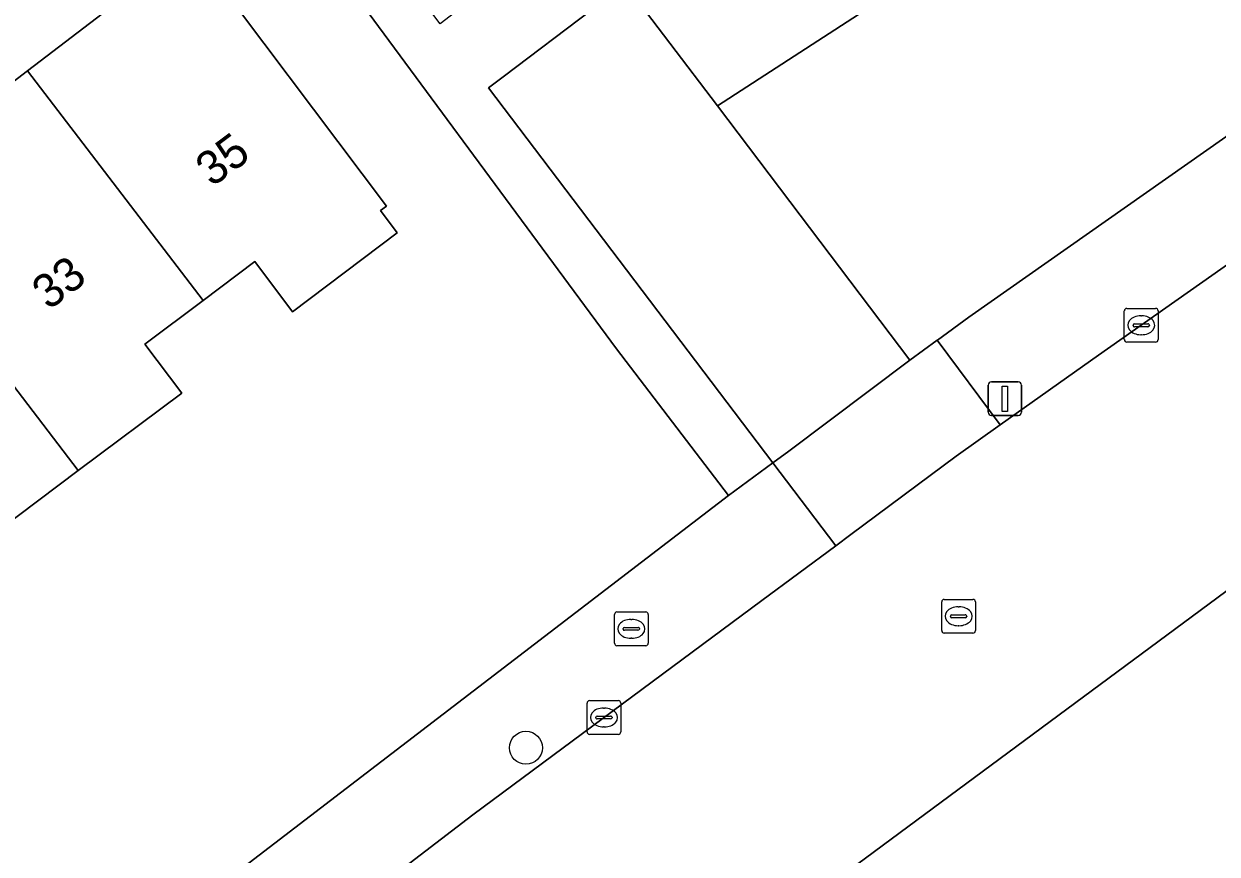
# Model space of a CAD drawing. Extents: x 159352 to 160617, y 385888 to 387323.
# Drawn here: x 159950.01 to 159985.36, y 387063.27 to 387087.87 of the extents above; entities that cross this region are included whole.
import ezdxf

# ---------------------------------------------------------------- set-up
doc = ezdxf.new("R2010")
doc.units = 0
for name, color, linetype in [('IMGEO_Boom', 7, 'Continuous'), ('IMGEO_Brandkraan', 7, 'Continuous'), ('IMGEO_Erf', 7, 'Continuous'), ('IMGEO_Groenvoorziening', 7, 'Continuous'), ('IMGEO_Kolk', 7, 'Continuous'), ('IMGEO_Lichtmast', 7, 'Continuous'), ('IMGEO_Pand', 7, 'Continuous'), ('IMGEO_Pand_nummerreeks', 7, 'Continuous'), ('IMGEO_Rijbaan_lokaal_gesloten', 7, 'Continuous'), ('IMGEO_Rijbaan_lokaal_open', 7, 'Continuous'), ('IMGEO_Rioolput', 7, 'Continuous'), ('IMGEO_Voetpad_open', 7, 'Continuous')]:
    doc.layers.add(name, color=color, linetype=linetype)

msp = doc.modelspace()

# ---------------------------------------------------------------- linework, layer by layer
at = {"layer": 'IMGEO_Boom'}
msp.add_circle((159964.881, 387066.421), 0.489, dxfattribs=at)
at = {"layer": 'IMGEO_Brandkraan'}
for p, q in [((159967.504, 387069.518), (159967.504, 387070.37)), ((159967.579, 387070.444), (159968.431, 387070.444)), ((159967.992, 387070.224), (159968.017, 387070.224)), ((159968.505, 387070.37), (159968.505, 387069.518)), ((159967.763, 387069.938), (159967.763, 387069.95)), ((159968.201, 387069.901), (159967.803, 387069.901)), ((159967.806, 387069.987), (159968.204, 387069.987)), ((159968.247, 387069.95), (159968.247, 387069.938)), ((159968.015, 387069.664), (159967.99, 387069.664)), ((159968.431, 387069.444), (159967.579, 387069.444))]:
    msp.add_line(p, q, dxfattribs=at)
for points in [[(159967.504, 387069.518), (159967.504, 387070.37)], [(159967.579, 387070.444), (159968.431, 387070.444)], [(159968.505, 387070.37), (159968.505, 387069.518)], [(159968.431, 387069.444), (159967.579, 387069.444)]]:
    msp.add_lwpolyline(points, dxfattribs=at)
for centre, radius, start, end in [((159967.581, 387070.368), 0.0765, 91.552, 178.448), ((159967.581, 387070.368), 0.0765, 91.552, 178.448), ((159968.429, 387070.368), 0.0765, 1.552, 88.448), ((159968.429, 387070.368), 0.0765, 1.552, 88.448), ((159967.803, 387069.947), 0.0403, 85.8775, 175.7526), ((159967.8, 387069.937), 0.0366, 178.938, 274.7102), ((159968.204, 387069.944), 0.043, 264.8664, 352.4533), ((159968.208, 387069.949), 0.0386, 1.7309, 96.639), ((159967.581, 387069.52), 0.0765, 181.552, 268.448), ((159967.581, 387069.52), 0.0765, 181.552, 268.448), ((159968.429, 387069.52), 0.0765, 271.552, 358.448), ((159968.429, 387069.52), 0.0765, 271.552, 358.448)]:
    msp.add_arc(centre, radius, start, end, dxfattribs=at)
for centre, major_axis, ratio, start_param, end_param in [((159967.991, 387069.944), (-0.387, 0.002), 0.722429, 4.712389, 7.853982), ((159968.016, 387069.944), (-0.39, 0.002), 0.717154, 1.570796, 4.712389)]:
    msp.add_ellipse(centre, major_axis=major_axis, ratio=ratio, start_param=start_param, end_param=end_param, dxfattribs=at)
at = {"layer": 'IMGEO_Erf'}
for points in [[(159880.763, 387004.835), (159882.91, 387006.48), (159970.888, 387073.896), (159967.567, 387078.239), (159958.176, 387090.97)], [(159945.356, 387082.833), (159950.117, 387086.482), (159954.949, 387090.186), (159960.75, 387082.474), (159960.57, 387082.339), (159961.07, 387081.675), (159957.968, 387079.341), (159956.847, 387080.831), (159955.314, 387079.677), (159953.593, 387078.382), (159954.684, 387076.932), (159951.619, 387074.632), (159948.63, 387072.39)]]:
    msp.add_lwpolyline(points, dxfattribs=at)
at = {"layer": 'IMGEO_Groenvoorziening'}
for points in [[(159981.427, 387110.528), (159973.448, 387119.325), (159968.727, 387115.737), (159969.139, 387115.145), (159978.795, 387104.2), (159979.438, 387093.799), (159977.712, 387090.081), (159970.556, 387085.443), (159972.703, 387082.604), (159976.258, 387077.904), (159977.071, 387078.498), (159977.072, 387078.499), (159978.008, 387079.184), (159995.482, 387091.461), (159988.315, 387101.873)], [(159978.795, 387104.2), (159969.139, 387115.145), (159972.517, 387110.293), (159975.266, 387103.744), (159972.651, 387094.979), (159967.488, 387089.498), (159967.737, 387089.169), (159970.556, 387085.443), (159977.712, 387090.081), (159979.438, 387093.799)], [(159970.556, 387085.443), (159967.737, 387089.169), (159967.488, 387089.498), (159966.395, 387090.943), (159965.399, 387090.19), (159965.45, 387090.124), (159966.849, 387088.299), (159964.209, 387086.302), (159963.775, 387085.973), (159972.201, 387074.859), (159972.67, 387075.214), (159976.258, 387077.904), (159972.703, 387082.604)]]:
    msp.add_lwpolyline(points, close=True, dxfattribs=at)
at = {"layer": 'IMGEO_Kolk'}
for p, q in [((159982.612, 387078.514), (159982.612, 387079.366)), ((159982.687, 387079.44), (159983.539, 387079.44)), ((159983.613, 387079.366), (159983.613, 387078.514)), ((159983.1, 387079.22), (159983.125, 387079.22)), ((159982.871, 387078.934), (159982.871, 387078.946)), ((159983.309, 387078.897), (159982.911, 387078.897)), ((159982.914, 387078.983), (159983.312, 387078.983)), ((159983.123, 387078.66), (159983.098, 387078.66)), ((159983.355, 387078.946), (159983.355, 387078.934)), ((159983.539, 387078.44), (159982.687, 387078.44)), ((159966.692, 387066.891), (159966.692, 387067.743)), ((159966.767, 387067.817), (159967.619, 387067.817)), ((159967.693, 387067.743), (159967.693, 387066.891)), ((159966.994, 387067.36), (159967.392, 387067.36)), ((159967.18, 387067.597), (159967.205, 387067.597)), ((159966.951, 387067.311), (159966.951, 387067.323)), ((159967.389, 387067.274), (159966.991, 387067.274)), ((159967.203, 387067.037), (159967.178, 387067.037)), ((159967.435, 387067.323), (159967.435, 387067.311)), ((159967.619, 387066.817), (159966.767, 387066.817))]:
    msp.add_line(p, q, dxfattribs=at)
for points in [[(159982.612, 387078.514), (159982.612, 387079.366)], [(159982.687, 387079.44), (159983.539, 387079.44)], [(159983.613, 387079.366), (159983.613, 387078.514)], [(159983.539, 387078.44), (159982.687, 387078.44)], [(159966.692, 387066.891), (159966.692, 387067.743)], [(159966.767, 387067.817), (159967.619, 387067.817)], [(159967.693, 387067.743), (159967.693, 387066.891)], [(159967.619, 387066.817), (159966.767, 387066.817)]]:
    msp.add_lwpolyline(points, dxfattribs=at)
for centre, radius, start, end in [((159982.689, 387079.364), 0.0765, 91.552, 178.448), ((159982.689, 387079.364), 0.0765, 91.552, 178.448), ((159983.537, 387079.364), 0.0765, 1.552, 88.448), ((159983.537, 387079.364), 0.0765, 1.552, 88.448), ((159982.911, 387078.943), 0.0403, 85.8775, 175.7526), ((159982.908, 387078.933), 0.0366, 178.938, 274.7102), ((159983.312, 387078.94), 0.043, 264.8664, 352.4533), ((159983.316, 387078.945), 0.0386, 1.7309, 96.639), ((159982.689, 387078.516), 0.0765, 181.552, 268.448), ((159982.689, 387078.516), 0.0765, 181.552, 268.448), ((159983.537, 387078.516), 0.0765, 271.552, 358.448), ((159983.537, 387078.516), 0.0765, 271.552, 358.448), ((159966.769, 387067.741), 0.0765, 91.552, 178.448), ((159966.769, 387067.741), 0.0765, 91.552, 178.448), ((159967.617, 387067.741), 0.0765, 1.552, 88.448), ((159967.617, 387067.741), 0.0765, 1.552, 88.448), ((159966.991, 387067.32), 0.0403, 85.8775, 175.7526), ((159967.396, 387067.322), 0.0386, 1.7309, 96.639), ((159966.988, 387067.31), 0.0366, 178.938, 274.7102), ((159967.392, 387067.317), 0.043, 264.8664, 352.4533), ((159966.769, 387066.893), 0.0765, 181.552, 268.448), ((159966.769, 387066.893), 0.0765, 181.552, 268.448), ((159967.617, 387066.893), 0.0765, 271.552, 358.448), ((159967.617, 387066.893), 0.0765, 271.552, 358.448)]:
    msp.add_arc(centre, radius, start, end, dxfattribs=at)
for centre, major_axis, ratio, start_param, end_param in [((159983.099, 387078.94), (-0.387, 0.002), 0.722429, 4.712389, 7.853982), ((159983.124, 387078.94), (-0.39, 0.002), 0.717154, 1.570796, 4.712389), ((159967.179, 387067.317), (-0.387, 0.002), 0.722429, 4.712389, 7.853982), ((159967.204, 387067.317), (-0.39, 0.002), 0.717154, 1.570796, 4.712389)]:
    msp.add_ellipse(centre, major_axis=major_axis, ratio=ratio, start_param=start_param, end_param=end_param, dxfattribs=at)
at = {"layer": 'IMGEO_Lichtmast'}
for p, q in [((159978.676, 387077.264), (159979.466, 387077.264)), ((159979.466, 387077.264), (159978.676, 387077.264)), ((159978.576, 387076.364), (159978.576, 387077.164)), ((159978.576, 387077.164), (159978.576, 387076.364)), ((159979.566, 387077.164), (159979.566, 387076.364)), ((159979.566, 387076.364), (159979.566, 387077.164)), ((159979.466, 387076.264), (159978.676, 387076.264)), ((159978.676, 387076.264), (159979.466, 387076.264))]:
    msp.add_line(p, q, dxfattribs=at)
msp.add_lwpolyline([(159978.996, 387077.139), (159979.146, 387077.139), (159979.146, 387076.389), (159978.996, 387076.389), (159978.996, 387077.139)], dxfattribs=at)
for centre, start, end in [((159978.676, 387077.164), 90, 180), ((159978.676, 387077.164), 90, 180), ((159979.466, 387077.164), 0, 90), ((159979.466, 387077.164), 360, 90), ((159978.676, 387076.364), 180, 270), ((159978.676, 387076.364), 180, 270), ((159979.466, 387076.364), 270, 0), ((159979.466, 387076.364), 270, 0)]:
    msp.add_arc(centre, 0.1, start, end, dxfattribs=at)
at = {"layer": 'IMGEO_Pand'}
for points in [[(159955.314, 387079.677), (159956.847, 387080.831), (159957.968, 387079.341), (159961.07, 387081.675), (159960.57, 387082.339), (159960.75, 387082.474), (159954.949, 387090.186), (159950.117, 387086.482)], [(159950.117, 387086.482), (159945.356, 387082.833), (159951.619, 387074.632), (159954.684, 387076.932), (159953.593, 387078.382), (159955.314, 387079.677)], [(159945.356, 387082.833), (159943.688, 387085.018), (159943.381, 387085.432), (159938.61, 387081.802), (159938.919, 387081.376), (159945.763, 387072.414), (159947.555, 387073.79), (159948.63, 387072.39), (159951.619, 387074.632)]]:
    msp.add_lwpolyline(points, close=True, dxfattribs=at)
at = {"layer": 'IMGEO_Rijbaan_lokaal_gesloten'}
for points in [[(159921.064, 387021.901), (159921.497, 387022.236), (159936.532, 387033.87), (159951.645, 387045.38), (159952.301, 387045.882), (159954.653, 387047.681), (159957.093, 387049.549), (159958.522, 387050.642), (159972.71, 387061.498), (159972.966, 387061.684), (159987.098, 387072.146), (159987.505, 387072.447), (159988.186, 387072.93), (160005.418, 387084.937), (160021.896, 387096.604), (160043.362, 387111.733), (160048.032, 387115.024), (160048.274, 387115.186), (160048.545, 387115.341), (160048.731, 387115.447)], [(160000, 387090.92), (159991.559, 387084.884), (159981.851, 387078.05), (159978.938, 387075.985), (159977.632, 387075.059), (159974.507, 387072.739), (159974.06, 387072.407), (159971.876, 387070.786), (159963.307, 387064.435), (159951.962, 387055.745), (159916.299, 387028.404), (159884.666, 387004.099), (159889.293, 386997.671), (159892.528, 387000), (159901.518, 387006.9), (159904.405, 387009.116), (159905.568, 387010.008), (159908.717, 387012.425), (159921.064, 387021.901)]]:
    msp.add_lwpolyline(points, dxfattribs=at)
at = {"layer": 'IMGEO_Rijbaan_lokaal_open'}
msp.add_lwpolyline([(159987.098, 387072.146), (159972.966, 387061.684)], dxfattribs=at)
at = {"layer": 'IMGEO_Rioolput'}
for p, q in [((159977.201, 387069.892), (159977.201, 387070.744)), ((159977.276, 387070.818), (159978.128, 387070.818)), ((159977.689, 387070.598), (159977.714, 387070.598)), ((159978.202, 387070.744), (159978.202, 387069.892)), ((159977.46, 387070.312), (159977.46, 387070.324)), ((159977.898, 387070.275), (159977.5, 387070.275)), ((159977.503, 387070.361), (159977.901, 387070.361)), ((159977.944, 387070.324), (159977.944, 387070.312)), ((159978.128, 387069.818), (159977.276, 387069.818)), ((159977.712, 387070.038), (159977.687, 387070.038))]:
    msp.add_line(p, q, dxfattribs=at)
for points in [[(159977.201, 387069.892), (159977.201, 387070.744)], [(159977.276, 387070.818), (159978.128, 387070.818)], [(159978.202, 387070.744), (159978.202, 387069.892)], [(159978.128, 387069.818), (159977.276, 387069.818)]]:
    msp.add_lwpolyline(points, dxfattribs=at)
for centre, radius, start, end in [((159977.278, 387070.742), 0.0765, 91.552, 178.448), ((159977.278, 387070.742), 0.0765, 91.552, 178.448), ((159978.126, 387070.742), 0.0765, 1.552, 88.448), ((159978.126, 387070.742), 0.0765, 1.552, 88.448), ((159977.5, 387070.321), 0.0403, 85.8775, 175.7526), ((159977.497, 387070.311), 0.0366, 178.938, 274.7102), ((159977.901, 387070.318), 0.043, 264.8664, 352.4533), ((159977.905, 387070.323), 0.0386, 1.7309, 96.639), ((159977.278, 387069.894), 0.0765, 181.552, 268.448), ((159977.278, 387069.894), 0.0765, 181.552, 268.448), ((159978.126, 387069.894), 0.0765, 271.552, 358.448), ((159978.126, 387069.894), 0.0765, 271.552, 358.448)]:
    msp.add_arc(centre, radius, start, end, dxfattribs=at)
for centre, major_axis, ratio, start_param, end_param in [((159977.688, 387070.318), (-0.387, 0.002), 0.722429, 4.712389, 7.853982), ((159977.713, 387070.318), (-0.39, 0.002), 0.717154, 1.570796, 4.712389)]:
    msp.add_ellipse(centre, major_axis=major_axis, ratio=ratio, start_param=start_param, end_param=end_param, dxfattribs=at)
at = {"layer": 'IMGEO_Voetpad_open'}
for points in [[(159951.254, 387102.491), (159951.14, 387102.414), (159949.889, 387101.563), (159949.709, 387101.424), (159950.704, 387100.196), (159951.023, 387099.876), (159958.176, 387090.97), (159967.567, 387078.239), (159970.888, 387073.896), (159972.201, 387074.859), (159963.775, 387085.973), (159964.209, 387086.302), (159966.849, 387088.299), (159965.45, 387090.124), (159963.124, 387088.305), (159963.044, 387088.408), (159962.764, 387088.196), (159962.336, 387087.872)], [(160000, 387090.92), (160003.092, 387093.131), (160001.37, 387095.605), (160000, 387094.641), (159997.18, 387092.656), (159995.482, 387091.461), (159978.008, 387079.184), (159977.072, 387078.499), (159977.071, 387078.498), (159978.938, 387075.985), (159981.851, 387078.05), (159991.559, 387084.884)], [(159978.938, 387075.985), (159977.071, 387078.498), (159976.258, 387077.904), (159972.67, 387075.214), (159972.201, 387074.859), (159974.06, 387072.407), (159974.507, 387072.739), (159977.632, 387075.059)], [(159916.299, 387028.404), (159951.962, 387055.745), (159963.307, 387064.435), (159971.876, 387070.786), (159974.06, 387072.407), (159972.201, 387074.859), (159970.888, 387073.896), (159882.91, 387006.48), (159884.347, 387004.483), (159884.666, 387004.099)]]:
    msp.add_lwpolyline(points, close=True, dxfattribs=at)

# ---------------------------------------------------------------- texts
at = {"layer": 'IMGEO_Pand_nummerreeks'}
for s, rotation, p in [('35', 36.6468, (159955.582, 387083.017)), ('33', 37.2535, (159950.743, 387079.367))]:
    msp.add_text(s, height=1, rotation=rotation, dxfattribs=at).set_placement(p)

doc.saveas('drawing.dxf')
